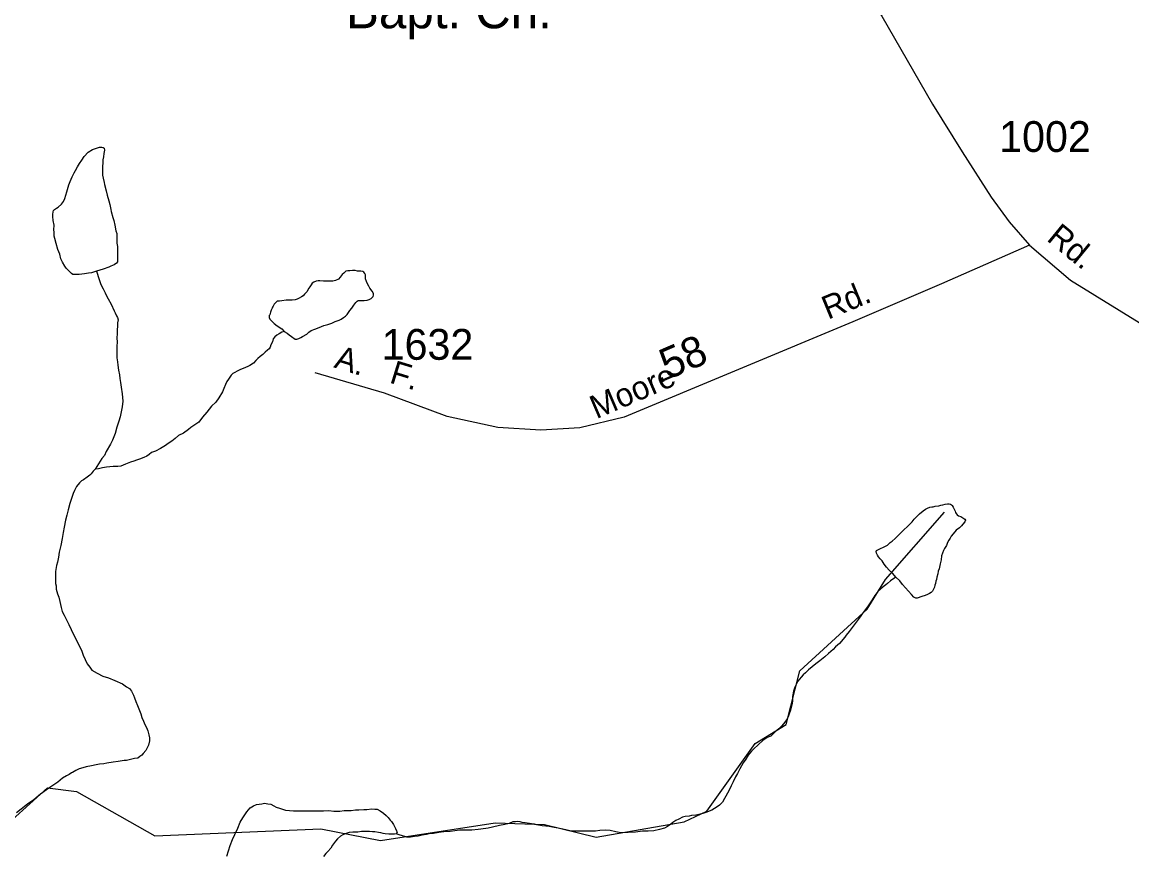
# Model space of a CAD drawing. Extents: x 2126262 to 2293712, y 749403 to 919119.
# Drawn here: x 2238344 to 2242847, y 814796 to 818171 of the extents above; entities that cross this region are included whole.
import ezdxf

# ---------------------------------------------------------------- set-up
doc = ezdxf.new("R2010")
doc.units = 0
for name, color, linetype in [('Exist Cultural Church with Cemetery Label', 7, 'Continuous'), ('Exist Hydrographic Misc Water Feature', 7, 'Continuous'), ('Exist Road Secondary Mileage Hundredths English Label', 7, 'Continuous'), ('Exist Road Secondary Type 51 Attributed', 7, 'Continuous'), ('Exist Road Secondary Type 51 Label', 7, 'Continuous'), ('Exist Road Secondary Type 51 Number Label', 7, 'Continuous')]:
    doc.layers.add(name, color=color, linetype=linetype)

msp = doc.modelspace()

# ---------------------------------------------------------------- linework, layer by layer
at = {"layer": 'Exist Hydrographic Misc Water Feature'}
for points in [[(2238645.3, 817160.1), (2238625.2, 817154), (2238613.3, 817151.9), (2238597.1, 817149.8), (2238575.1, 817147.6), (2238561.2, 817147.5), (2238553.2, 817147.5), (2238549.1, 817147.4), (2238543.1, 817151.3), (2238539.2, 817155.3), (2238531.2, 817163.3), (2238522.8, 817173.2), (2238516.9, 817181.1), (2238506.8, 817197), (2238500.7, 817210.9), (2238496.6, 817228.9), (2238488.4, 817248.8), (2238482.2, 817272.8), (2238476.1, 817292.7), (2238473.8, 817302.7), (2238473.8, 817318.7), (2238472, 817328.7), (2238473.6, 817346.7), (2238469.3, 817366.6), (2238467.5, 817382.6), (2238467.5, 817390.6), (2238469.1, 817400.7), (2238471.2, 817406.7), (2238475.3, 817410.7), (2238483.3, 817416.8), (2238489.2, 817420.8), (2238502.9, 817432.9), (2238510.9, 817443), (2238516.7, 817455), (2238524.5, 817483.1), (2238532.5, 817511.1), (2238538.2, 817525.1), (2238546, 817543.2), (2238554, 817559.3), (2238560, 817569.3), (2238567.7, 817583.4), (2238575.7, 817597.5), (2238585.4, 817611.5), (2238595.4, 817625.6), (2238611.2, 817643.7), (2238629.3, 817653.8), (2238641.2, 817657.9), (2238656.9, 817664.1), (2238667, 817664.1), (2238672.9, 817662.2), (2238676.8, 817660.2), (2238677.2, 817652.2), (2238675.2, 817638.2), (2238673.3, 817624.2), (2238671.5, 817612.2), (2238671.5, 817602.2), (2238669.7, 817584.2), (2238669.7, 817572.2), (2238669.9, 817562.2), (2238669.9, 817550.2), (2238671.9, 817538.2), (2238676.2, 817520.3), (2238678.3, 817512.3), (2238684.4, 817486.3), (2238688.7, 817468.4), (2238694.7, 817446.4), (2238699, 817430.5), (2238703.1, 817410.5), (2238705.1, 817402.6), (2238711.5, 817378.6), (2238715.4, 817366.6), (2238719.7, 817346.7), (2238723.6, 817324.7), (2238727.9, 817312.7), (2238727.9, 817302.7), (2238727.9, 817288.8), (2238728.1, 817274.8), (2238730.1, 817260.8), (2238730.3, 817248.8), (2238730.3, 817236.8), (2238730.3, 817226.8), (2238730.8, 817220.8), (2238730.8, 817212.8), (2238730.8, 817204.8), (2238730.8, 817198.8), (2238726.9, 817192.8), (2238716.8, 817186.7), (2238702.9, 817180.6), (2238694.9, 817176.6), (2238672.9, 817168.4), (2238659.2, 817164.3), (2238645.3, 817160.1)], [(2238645.3, 817160.1), (2238655.5, 817126.2), (2238663.5, 817106.3), (2238671.7, 817088.4), (2238679.9, 817072.5), (2238685.9, 817060.5), (2238692, 817048.6), (2238704.1, 817026.7), (2238716.4, 816998.8), (2238720.5, 816990.8), (2238726.5, 816978.9), (2238730.8, 816973), (2238732.6, 816962.9), (2238730.8, 816950.9), (2238731, 816938.9), (2238728.9, 816920.9), (2238729.1, 816906.9), (2238727.1, 816889), (2238729.3, 816873), (2238727.5, 816855), (2238727.7, 816841), (2238727.7, 816828.9), (2238727.9, 816808.9), (2238729.9, 816793), (2238732.2, 816779), (2238734.4, 816759), (2238738.3, 816739.1), (2238740.6, 816725.1), (2238742.7, 816709.1), (2238744.9, 816689.1), (2238749.2, 816663.2), (2238751.3, 816647.2), (2238751.5, 816633.3), (2238749.4, 816609.2), (2238745.7, 816589.2), (2238741.8, 816569.2), (2238735.9, 816551.1), (2238728.1, 816527.1), (2238720.5, 816501), (2238710.7, 816475), (2238702.7, 816458.9), (2238684.8, 816428.8), (2238677.2, 816412.7), (2238667.2, 816400.6), (2238653.5, 816378.5), (2238639.7, 816356.4)], [(2239406.8, 816915.8), (2239418.9, 816908.5), (2239426.9, 816902.6), (2239437, 816894.7), (2239450.9, 816884.8), (2239458.9, 816884.9), (2239466.9, 816887), (2239474.9, 816891), (2239480.8, 816895.1), (2239498.9, 816905.2), (2239506.7, 816913.2), (2239516.7, 816919.3), (2239530.7, 816925.4), (2239548.7, 816931.6), (2239568.4, 816939.8), (2239584.4, 816943.9), (2239600.4, 816950), (2239614.3, 816956.1), (2239630.3, 816962.2), (2239638.1, 816966.3), (2239648.2, 816972.4), (2239656.2, 816978.5), (2239662.1, 816984.5), (2239668.3, 816992.5), (2239674, 817000.6), (2239682, 817010.6), (2239690, 817022.7), (2239697.6, 817032.7), (2239703.7, 817038.8), (2239707.6, 817040.8), (2239719.7, 817040.9), (2239731.6, 817041), (2239743.7, 817043.1), (2239751.7, 817045.2), (2239759.7, 817049.3), (2239763.4, 817053.2), (2239767.5, 817057.3), (2239769.3, 817063.3), (2239769.3, 817069.3), (2239763.4, 817079.3), (2239755.2, 817091.2), (2239751.1, 817099.1), (2239745.2, 817109.1), (2239740.8, 817119.1), (2239736.9, 817129), (2239736.9, 817139), (2239736.7, 817145), (2239734.7, 817151), (2239730.6, 817157), (2239726.7, 817159), (2239718.7, 817160.9), (2239712.8, 817160.8), (2239704.8, 817160.7), (2239694.7, 817162.7), (2239684.7, 817162.6), (2239672.8, 817162.5), (2239664.8, 817162.4), (2239656.6, 817160.4), (2239648.6, 817152.3), (2239642.8, 817146.3), (2239634.8, 817136.2), (2239626.8, 817128.1), (2239614.9, 817122), (2239604.9, 817119.9), (2239597.1, 817119.9), (2239583.2, 817119.8), (2239573.1, 817119.7), (2239567.2, 817119.6), (2239551.2, 817121.5), (2239545.2, 817121.5), (2239537.2, 817119.4), (2239527.2, 817115.3), (2239521.2, 817111.3), (2239517.1, 817105.3), (2239511.2, 817097.2), (2239507.5, 817091.2), (2239499.5, 817077.1), (2239495.4, 817073.1), (2239489.5, 817067.1), (2239483.7, 817061), (2239477.8, 817056.9), (2239467.7, 817050.9), (2239459.7, 817046.8), (2239451.7, 817044.8), (2239439.6, 817042.6), (2239427.7, 817042.6), (2239415.6, 817042.4), (2239397.6, 817040.3), (2239387.7, 817038.3), (2239383.6, 817038.2), (2239377.9, 817038.1), (2239374, 817034.1), (2239369.9, 817030.1), (2239366, 817026.1), (2239361.9, 817018), (2239359.9, 817014), (2239358, 817010), (2239354.1, 817001.9), (2239352.1, 816993.9), (2239348.2, 816983.9)], [(2239348.2, 816983.9), (2239346.1, 816979.9), (2239346.3, 816971.9), (2239348.4, 816965.9), (2239354.3, 816960), (2239366.4, 816948.1), (2239378.7, 816938.2), (2239396.8, 816926.3), (2239406.8, 816915.8)], [(2239406.8, 816915.8), (2239397, 816912.3), (2239386.9, 816906.3), (2239376.9, 816900.2), (2239368.9, 816894.1), (2239362.9, 816886.1), (2239359.2, 816874.1), (2239353.1, 816862), (2239349.4, 816852), (2239345.5, 816845.9), (2239339.4, 816839.9), (2239329.5, 816831.8), (2239319.7, 816821.7), (2239309.6, 816813.7), (2239299.6, 816805.6), (2239291.6, 816797.6), (2239281.9, 816787.4), (2239268, 816777.4), (2239260, 816773.3), (2239250, 816769.2), (2239240.1, 816765.2), (2239230.3, 816761), (2239216.1, 816754.9), (2239206.1, 816748.9), (2239198.1, 816744.8), (2239192.3, 816738.7), (2239186.4, 816730.7), (2239180.4, 816722.7), (2239174.5, 816712.7), (2239168.8, 816700.6), (2239162.6, 816684.6), (2239156.9, 816670.5), (2239141.1, 816646.4), (2239129.2, 816628.3), (2239111.3, 816612.1), (2239093.7, 816588), (2239075.7, 816567.9), (2239059.9, 816547.7), (2239048, 816539.7), (2239028.1, 816525.5), (2239018.2, 816517.4), (2238998.1, 816503.2), (2238978.5, 816493.1), (2238964.3, 816481), (2238950.6, 816470.9), (2238936.6, 816460.8), (2238924.7, 816452.7), (2238904.8, 816440.6), (2238885, 816430.4), (2238869, 816424.3), (2238859.1, 816416.2), (2238849.1, 816410.2), (2238837.2, 816404), (2238819.1, 816397.9), (2238807.2, 816393.7), (2238797.2, 816389.7), (2238783.5, 816385.5), (2238763.4, 816377.4), (2238753.3, 816373.3), (2238743.5, 816369.2), (2238731.4, 816367.2), (2238713.3, 816367), (2238685.4, 816364.8), (2238669.7, 816362.7), (2238653.7, 816358.6), (2238639.7, 816356.4)], [(2238639.7, 816356.4), (2238631.7, 816348.4), (2238623.7, 816338.3), (2238618, 816332.2), (2238607.9, 816324.2), (2238591.9, 816314.1), (2238583.9, 816310), (2238576.1, 816301.9), (2238564.3, 816285.8), (2238556.5, 816269.8), (2238550.3, 816257.7), (2238540.7, 816229.7), (2238536.6, 816217.6), (2238530.8, 816191.6), (2238525.1, 816169.6), (2238519.4, 816149.6), (2238513.6, 816121.5), (2238509.7, 816099.5), (2238505.8, 816075.5), (2238500.1, 816047.4), (2238494.3, 816019.4), (2238490.6, 815999.4), (2238486.7, 815979.3), (2238482.9, 815965.3), (2238479.2, 815941.3), (2238479.2, 815917.3), (2238479.4, 815905.3), (2238479.4, 815893.3), (2238481.4, 815883.3), (2238481.6, 815869.3), (2238487.6, 815851.4), (2238491.9, 815837.4), (2238496, 815819.5), (2238502.1, 815795.6), (2238506.4, 815779.6), (2238514.4, 815763.6), (2238522.6, 815747.7), (2238532.7, 815725.8), (2238542.9, 815705.9), (2238551.1, 815688), (2238557.1, 815676), (2238569.4, 815650.1), (2238583.7, 815622.2), (2238591.7, 815602.3), (2238599.9, 815584.4), (2238607.9, 815566.5), (2238618.2, 815552.6), (2238626.2, 815540.6), (2238648.3, 815528.8), (2238670.5, 815517), (2238694.5, 815509.2), (2238720.3, 815499.4), (2238750.6, 815485.7), (2238766.6, 815473.8), (2238778.7, 815465.9), (2238786.9, 815456), (2238794.9, 815440.1), (2238799.2, 815428.1), (2238805.2, 815414.1), (2238811.3, 815398.2), (2238817.5, 815384.2), (2238825.7, 815364.3), (2238829.6, 815348.4), (2238836, 815334.5), (2238841.9, 815320.5), (2238847.8, 815308.6), (2238854.2, 815294.6), (2238858.1, 815278.6), (2238860.4, 815266.6), (2238860.4, 815254.7), (2238856.7, 815236.6), (2238852.6, 815228.6), (2238845, 815214.5), (2238834.9, 815202.5), (2238829, 815196.5), (2238821, 815190.4), (2238813.2, 815184.3), (2238799.2, 815182.2), (2238783.3, 815178), (2238767.1, 815173.9), (2238757.2, 815173.9), (2238733.2, 815169.7), (2238713.1, 815167.5), (2238687.1, 815163.3), (2238675.4, 815161.2), (2238657.4, 815159.1), (2238643.4, 815156.9), (2238625.4, 815152.8), (2238603.4, 815148.6), (2238589.5, 815144.5), (2238575.3, 815140.4), (2238561.6, 815134.3), (2238547.6, 815126.2), (2238543.8, 815124.1)], [(2241890, 815919), (2241877.7, 815932.9), (2241861.7, 815946.7), (2241851.7, 815958.6), (2241841.4, 815970.6), (2241833.4, 815984.5), (2241825.2, 815992.4), (2241819.3, 816000.4), (2241815.2, 816008.4), (2241811.3, 816016.2), (2241809.2, 816022.3), (2241810.8, 816026.3), (2241826.8, 816034.4), (2241838.9, 816040.5), (2241854.9, 816048.6), (2241866.6, 816058.7), (2241874.6, 816064.8), (2241886.7, 816074.9), (2241896.4, 816084.9), (2241908.5, 816097.1), (2241920.3, 816109.1), (2241938.2, 816125.3), (2241946.2, 816133.3), (2241956, 816143.4), (2241964, 816153.5), (2241975.9, 816165.6), (2241985.8, 816175.7), (2241999.7, 816187.8), (2242009.7, 816193.8), (2242017.3, 816197.9), (2242027.4, 816202), (2242035.4, 816204), (2242041.3, 816204.1), (2242049.3, 816206.1), (2242063.5, 816208.3), (2242071.5, 816210.3), (2242079.5, 816212.4), (2242089.5, 816214.5), (2242099.4, 816216.6), (2242105.5, 816216.6), (2242111.5, 816214.6), (2242115.3, 816212.7), (2242117.4, 816208.7), (2242121.5, 816202.8), (2242125.4, 816196.8), (2242129.7, 816186.9), (2242131.8, 816180.9), (2242133.6, 816176.9), (2242137.7, 816170.9), (2242143.6, 816167), (2242153.7, 816165), (2242166, 816157.2), (2242169.9, 816153.2), (2242171.9, 816149.2), (2242169.9, 816143.2), (2242161.9, 816133.1), (2242156.2, 816127.1), (2242148.2, 816119), (2242134.2, 816108.9), (2242122.3, 816094.8), (2242114.3, 816084.7), (2242110.4, 816076.7), (2242104.7, 816068.6), (2242098.7, 816058.6), (2242094.6, 816046.6), (2242086.8, 816034.5), (2242083, 816026.5), (2242078.8, 816016.5), (2242075.2, 816004.5), (2242073.1, 815988.5), (2242069.4, 815972.4), (2242065.5, 815952.4), (2242061.6, 815942.3), (2242059.6, 815932.3), (2242055.7, 815918.3), (2242053.8, 815908.3), (2242052, 815902.3), (2242049.9, 815892.3), (2242048.1, 815886.3), (2242046.2, 815878.2), (2242042.1, 815870.2), (2242038.2, 815862.2), (2242032.5, 815856.2), (2242026.4, 815852.1), (2242018.4, 815848), (2242008.5, 815844), (2241994.4, 815839.9), (2241976.3, 815833.7), (2241970.4, 815833.6), (2241962.4, 815837.6), (2241952.3, 815847.5), (2241940.4, 815861.4), (2241928.1, 815875.3), (2241916.2, 815889.2), (2241906, 815903.2), (2241890, 815919)], [(2238157.8, 814804.1), (2238446.9, 815063.8), (2238563.8, 815048.3), (2238881.9, 814867.9), (2239555.9, 814896.6), (2239797.8, 814848.9), (2240263.9, 814921.3), (2240463.8, 814913.9), (2240672.8, 814863.7), (2241029.8, 814925.2), (2241121.8, 814969.2), (2241318.9, 815243.9), (2241443.8, 815320.1), (2241500, 815538.7), (2241772.9, 815788.9), (2241846.9, 815908.7), (2242086.8, 816182.6)], [(2241890, 815919), (2241867.9, 815902.9), (2241856.2, 815892.7), (2241848.2, 815886.7), (2241838.1, 815878.6), (2241816.4, 815860.4), (2241804.5, 815844.3), (2241790.8, 815822.2), (2241777, 815802.1), (2241753.2, 815770), (2241745.2, 815757.9), (2241711.6, 815713.6), (2241699.7, 815697.5), (2241687.8, 815683.4), (2241681.9, 815675.4), (2241660.1, 815649.2), (2241644.1, 815635.1), (2241634.5, 815625), (2241616.5, 815608.9), (2241600.7, 815594.8), (2241580.6, 815578.6), (2241565, 815566.5), (2241535.3, 815542.3), (2241523.2, 815530.1), (2241513.1, 815522.1), (2241505.3, 815512), (2241491.4, 815495.9), (2241481.7, 815477.8), (2241479.7, 815471.8), (2241473.7, 815455.8), (2241469.8, 815433.7), (2241470.3, 815417.8), (2241468.2, 815405.8), (2241464.5, 815389.8), (2241460.4, 815373.7), (2241458.4, 815367.7), (2241452.6, 815351.6), (2241448.7, 815343.6), (2241438.9, 815329.6), (2241427, 815315.4), (2241414.9, 815303.4), (2241399.1, 815291.3), (2241381.5, 815273.1), (2241367.3, 815267), (2241349.5, 815254.9), (2241331.6, 815238.7), (2241311.7, 815220.6), (2241304, 815212.5), (2241289.8, 815196.4), (2241280.2, 815180.3), (2241270.1, 815164.3), (2241256.4, 815140.1), (2241246.7, 815122.1), (2241238.8, 815108), (2241228.9, 815087.9), (2241220.9, 815071.9), (2241211.1, 815051.8), (2241193.4, 815019.7), (2241185.6, 815005.6), (2241173.7, 814993.5), (2241159.6, 814983.5), (2241153.7, 814979.4), (2241142, 814973.3), (2241118, 814963.1), (2241105.9, 814959), (2241089.9, 814954.9), (2241078, 814952.7), (2241060.2, 814950.6), (2241050.1, 814948.6), (2241034.1, 814946.4), (2241024.1, 814944.3), (2241008.1, 814936.2), (2240996.2, 814930.1), (2240984.5, 814922), (2240976.5, 814915.9), (2240962.3, 814905.9), (2240950.4, 814899.7), (2240930.6, 814893.6), (2240906.6, 814889.4), (2240884.6, 814887.2), (2240860.6, 814887), (2240832.7, 814882.8), (2240802.6, 814882.6), (2240772.7, 814880.3), (2240752.6, 814884.2), (2240730.6, 814890), (2240710.7, 814891.8), (2240688.6, 814889.6), (2240670.8, 814887.5), (2240654.6, 814887.4), (2240636.7, 814887.2), (2240622.6, 814887.1), (2240602.7, 814886.9), (2240582.6, 814886.8), (2240566.6, 814888.6), (2240550.6, 814892.5), (2240530.7, 814896.4), (2240518.6, 814900.3), (2240502.6, 814902.1), (2240482.7, 814905.9)], [(2238543.8, 815124.1), (2238533.7, 815118.1), (2238523.7, 815112), (2238507.9, 815101.9), (2238497.8, 815093.8), (2238488, 815085.7), (2238476.1, 815077.6), (2238460.1, 815067.5), (2238442.3, 815055.4), (2238418.5, 815037.2), (2238390.6, 815014.9), (2238364.7, 814996.7), (2238321.1, 814962.4)], [(2239197.7, 814853.6), (2239207.3, 814873.6), (2239219.2, 814899.7), (2239228.8, 814923.8), (2239238.9, 814941.9), (2239254.7, 814966), (2239268.4, 814982.1), (2239282.3, 814990.2), (2239294.4, 814996.3), (2239316.4, 814998.4), (2239326.4, 815000.6), (2239340.4, 814998.6), (2239352.5, 814996.7), (2239364.4, 814990.9), (2239374.4, 814984.9), (2239388.4, 814981), (2239400.5, 814977.1), (2239412.4, 814973.3), (2239428.3, 814971.4), (2239444.8, 814969.5), (2239462.4, 814969.7), (2239476.3, 814969.8), (2239492.3, 814969.9), (2239522.5, 814970.1), (2239534.4, 814970.2), (2239552.4, 814970.4), (2239566.3, 814970.5), (2239588.5, 814970.7), (2239608.4, 814968.8), (2239632.4, 814969), (2239650.4, 814971.2), (2239664.4, 814971.3), (2239678.3, 814971.5), (2239696.3, 814973.6), (2239710.5, 814973.7), (2239730.4, 814975.8), (2239742.5, 814975.9), (2239762.4, 814978.1), (2239774.5, 814976.2), (2239784.3, 814976.3), (2239796.4, 814970.4), (2239810.4, 814960.5), (2239820.6, 814950.5), (2239828.6, 814942.6), (2239836.6, 814932.7), (2239842.6, 814926.8), (2239851, 814914.8), (2239854.9, 814906.9), (2239859, 814898.9), (2239862.9, 814888.9), (2239865.1, 814882.9), (2239861.2, 814876.9)], [(2240482.7, 814905.9), (2240468.6, 814907.8), (2240454.6, 814909.7), (2240432.7, 814913.6), (2240422.6, 814915.4), (2240410.8, 814917.4), (2240384.7, 814921.1), (2240372.6, 814923.1), (2240364.4, 814925), (2240354.4, 814927), (2240346.4, 814924.9), (2240334.7, 814924.8), (2240320.7, 814918.6), (2240302.7, 814914.5), (2240280.7, 814910.3), (2240252.7, 814904), (2240234.6, 814899.9), (2240204.9, 814895.7), (2240194.8, 814893.6), (2240169, 814891.4), (2240128.8, 814891.1), (2240119, 814891), (2240098.9, 814888.9), (2240080.8, 814886.7), (2240055, 814884.5), (2240034.9, 814882.3), (2240013.2, 814878.2), (2239995.1, 814876), (2239985.1, 814874), (2239967.2, 814871.8), (2239951.2, 814867.7), (2239935.2, 814865.5), (2239919.2, 814863.4), (2239911.2, 814863.3), (2239905.1, 814863.3), (2239897.1, 814865.2), (2239887.3, 814869.1), (2239873.1, 814873), (2239861.2, 814876.9)], [(2239174.1, 814785.4), (2239187.6, 814829.5), (2239197.7, 814853.6)], [(2239861.2, 814876.9), (2239855.1, 814874.9), (2239851.2, 814874.9), (2239831.1, 814874.7), (2239817.1, 814876.6), (2239809.1, 814878.5), (2239799.1, 814880.4), (2239789.2, 814882.3), (2239775.1, 814884.3), (2239765.2, 814884.1), (2239753.1, 814886.1), (2239745.2, 814886), (2239735.1, 814885.9), (2239721.2, 814885.8), (2239705.2, 814883.7), (2239685.1, 814883.5), (2239671.1, 814881.4), (2239663.1, 814879.3), (2239655.1, 814877.2), (2239645.1, 814873.2), (2239635.4, 814867.1), (2239623.4, 814857), (2239615.4, 814846.9), (2239603.7, 814830.9), (2239595.7, 814818.8), (2239584, 814804.7), (2239576, 814796.6), (2239565.9, 814784.6)]]:
    msp.add_lwpolyline(points, dxfattribs=at)
at = {"layer": 'Exist Road Secondary Type 51 Attributed'}
for points in [[(2241460.7, 819044.4), (2241553, 818808.4), (2241623, 818611.3), (2241692.9, 818441.3), (2241769.2, 818298.3), (2241831.9, 818195), (2242037.7, 817839), (2242158.5, 817645.1), (2242276.1, 817460.7), (2242349.2, 817360.6), (2242432.2, 817266.3)], [(2242432.2, 817266.3), (2242074.5, 817109.4), (2241714.4, 816954.4), (2240787.1, 816568.2), (2240607.1, 816524.9), (2240448, 816515.1), (2240274.3, 816525.6), (2240067.8, 816570.3), (2239813.8, 816665.3), (2239532.6, 816748.4)], [(2242432.2, 817266.3), (2242598.7, 817123.8), (2242895.2, 816941.4), (2243024.6, 816845.7), (2243187.5, 816686.8), (2243260.6, 816594.6), (2243314.7, 816512), (2243344.9, 816411.9), (2243353.5, 816303.4), (2243365.5, 816059.1), (2243387.8, 815881.1), (2243427.5, 815688.8), (2243563.4, 815234.3), (2243677.8, 814816.3), (2243725.5, 814686), (2243783.3, 814539.2), (2243882.4, 814353.4), (2243984.3, 814149.5), (2244121.7, 813903), (2244191.5, 813767.5)]]:
    msp.add_lwpolyline(points, dxfattribs=at)

# ---------------------------------------------------------------- texts
at = {"layer": 'Exist Cultural Church with Cemetery Label'}
msp.add_text('Bapt. Ch.', height=150, dxfattribs=at).set_placement((2239657.5, 818146.3))
at = {"layer": 'Exist Road Secondary Mileage Hundredths English Label'}
msp.add_text('.58', height=125, rotation=23.2585, dxfattribs=at).set_placement((2240922, 816700.8))
at = {"layer": 'Exist Road Secondary Type 51 Label'}
for s, rotation, p in [('Rd.', 320.6364, (2242497.5, 817287.4)), ('Rd.', 22.3746, (2241613.8, 816962.9)), ('A.', 342.7953, (2239605.4, 816770.4)), ('F.', 342.7953, (2239830.4, 816709.1)), ('Moore', 23.2585, (2240673.7, 816559.2))]:
    msp.add_text(s, height=95, rotation=rotation, dxfattribs=at).set_placement(p)
at = {"layer": 'Exist Road Secondary Type 51 Number Label'}
for s, p in [('1002', (2242308.8, 817644.4)), ('1632', (2239802.7, 816800.8))]:
    msp.add_text(s, height=125, dxfattribs=at).set_placement(p)

doc.saveas('drawing.dxf')
